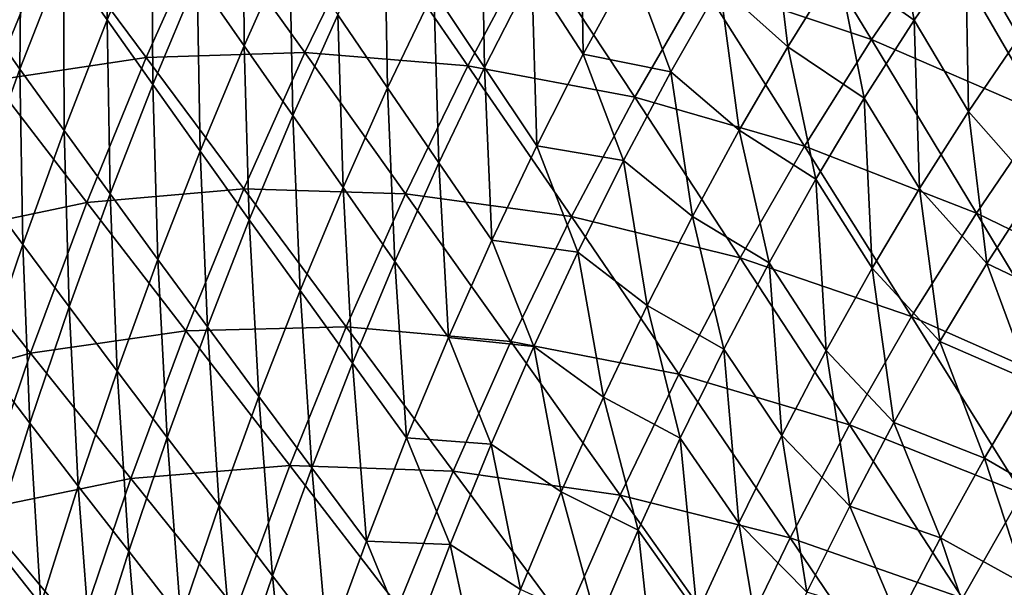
# Model space of a CAD drawing. Header units: millimetres. Extents: x -300 to 300, y -500 to 500.
# Tile 599 of 656: x -223 to -164, y 282 to 317. Entities that reach past the tile are written whole.
import ezdxf

# ---------------------------------------------------------------- set-up
doc = ezdxf.new("R2010")
doc.units = ezdxf.units.MM
doc.header["$LTSCALE"] = 81.481481
doc.layers.add('20', color=7, linetype='CONTINUOUS')
doc.layers.add('22', color=7, linetype='CONTINUOUS')

msp = doc.modelspace()

# ---------------------------------------------------------------- linework, layer by layer
at = {"layer": '20', "color": 7, "linetype": 'CONTINUOUS'}
for points in [[(-181.886, 318.815, 60.365), (-171.636, 315.387, 62.565), (-177.724, 325.403, 60.562), (-181.886, 318.815, 60.365)], [(-171.636, 315.387, 62.565), (-167.433, 321.514, 62.756), (-177.724, 325.403, 60.562), (-171.636, 315.387, 62.565)], [(-215.24, 314.314, 52.458), (-211.493, 322.688, 52.657), (-220.811, 321.819, 49.713), (-215.24, 314.314, 52.458)], [(-215.24, 314.314, 52.458), (-205.708, 314.606, 55.213), (-211.493, 322.688, 52.657), (-215.24, 314.314, 52.458)], [(-205.708, 314.606, 55.213), (-201.866, 322.474, 55.413), (-211.493, 322.688, 52.657), (-205.708, 314.606, 55.213)], [(-205.708, 314.606, 55.213), (-195.902, 313.809, 57.782), (-201.866, 322.474, 55.413), (-205.708, 314.606, 55.213)], [(-195.902, 313.809, 57.782), (-191.98, 321.181, 57.982), (-201.866, 322.474, 55.413), (-195.902, 313.809, 57.782)], [(-224.447, 312.928, 49.517), (-220.811, 321.819, 49.713), (-229.77, 319.864, 46.579), (-224.447, 312.928, 49.517)], [(-224.447, 312.928, 49.517), (-215.24, 314.314, 52.458), (-220.811, 321.819, 49.713), (-224.447, 312.928, 49.517)], [(-171.636, 315.387, 62.565), (-161.279, 310.908, 64.584), (-167.433, 321.514, 62.756), (-171.636, 315.387, 62.565)], [(-161.279, 310.908, 64.584), (-157.053, 316.586, 64.769), (-167.433, 321.514, 62.756), (-161.279, 310.908, 64.584)], [(-195.902, 313.809, 57.782), (-185.871, 311.929, 60.168), (-191.98, 321.181, 57.982), (-195.902, 313.809, 57.782)], [(-185.871, 311.929, 60.168), (-181.886, 318.815, 60.365), (-191.98, 321.181, 57.982), (-185.871, 311.929, 60.168)], [(-185.871, 311.929, 60.168), (-175.666, 308.975, 62.372), (-181.886, 318.815, 60.365), (-185.871, 311.929, 60.168)], [(-175.666, 308.975, 62.372), (-171.636, 315.387, 62.565), (-181.886, 318.815, 60.365), (-175.666, 308.975, 62.372)], [(-175.666, 308.975, 62.372), (-165.338, 304.959, 64.398), (-171.636, 315.387, 62.565), (-175.666, 308.975, 62.372)], [(-165.338, 304.959, 64.398), (-161.279, 310.908, 64.584), (-171.636, 315.387, 62.565), (-165.338, 304.959, 64.398)], [(-218.802, 305.595, 52.261), (-215.24, 314.314, 52.458), (-224.447, 312.928, 49.517), (-218.802, 305.595, 52.261)], [(-218.802, 305.595, 52.261), (-209.369, 306.408, 55.013), (-215.24, 314.314, 52.458), (-218.802, 305.595, 52.261)], [(-209.369, 306.408, 55.013), (-205.708, 314.606, 55.213), (-215.24, 314.314, 52.458), (-209.369, 306.408, 55.013)], [(-209.369, 306.408, 55.013), (-199.645, 306.121, 57.583), (-205.708, 314.606, 55.213), (-209.369, 306.408, 55.013)], [(-199.645, 306.121, 57.583), (-195.902, 313.809, 57.782), (-205.708, 314.606, 55.213), (-199.645, 306.121, 57.583)], [(-199.645, 306.121, 57.583), (-189.681, 304.741, 59.971), (-195.902, 313.809, 57.782), (-199.645, 306.121, 57.583)], [(-189.681, 304.741, 59.971), (-185.871, 311.929, 60.168), (-195.902, 313.809, 57.782), (-189.681, 304.741, 59.971)], [(-227.897, 303.679, 49.324), (-218.802, 305.595, 52.261), (-224.447, 312.928, 49.517), (-227.897, 303.679, 49.324)], [(-189.681, 304.741, 59.971), (-179.526, 302.275, 62.179), (-185.871, 311.929, 60.168), (-189.681, 304.741, 59.971)], [(-179.526, 302.275, 62.179), (-175.666, 308.975, 62.372), (-185.871, 311.929, 60.168), (-179.526, 302.275, 62.179)], [(-165.338, 304.959, 64.398), (-154.936, 299.893, 66.248), (-161.279, 310.908, 64.584), (-165.338, 304.959, 64.398)], [(-179.526, 302.275, 62.179), (-169.23, 298.734, 64.211), (-175.666, 308.975, 62.372), (-179.526, 302.275, 62.179)], [(-169.23, 298.734, 64.211), (-165.338, 304.959, 64.398), (-175.666, 308.975, 62.372), (-169.23, 298.734, 64.211)], [(-212.85, 297.876, 54.816), (-209.369, 306.408, 55.013), (-218.802, 305.595, 52.261), (-212.85, 297.876, 54.816)], [(-212.85, 297.876, 54.816), (-203.212, 298.114, 57.385), (-209.369, 306.408, 55.013), (-212.85, 297.876, 54.816)], [(-203.212, 298.114, 57.385), (-199.645, 306.121, 57.583), (-209.369, 306.408, 55.013), (-203.212, 298.114, 57.385)], [(-203.212, 298.114, 57.385), (-193.318, 297.247, 59.774), (-199.645, 306.121, 57.583), (-203.212, 298.114, 57.385)], [(-193.318, 297.247, 59.774), (-189.681, 304.741, 59.971), (-199.645, 306.121, 57.583), (-193.318, 297.247, 59.774)], [(-222.183, 296.528, 52.066), (-218.802, 305.595, 52.261), (-227.897, 303.679, 49.324), (-222.183, 296.528, 52.066)], [(-222.183, 296.528, 52.066), (-212.85, 297.876, 54.816), (-218.802, 305.595, 52.261), (-222.183, 296.528, 52.066)], [(-169.23, 298.734, 64.211), (-158.844, 294.131, 66.068), (-165.338, 304.959, 64.398), (-169.23, 298.734, 64.211)], [(-158.844, 294.131, 66.068), (-154.936, 299.893, 66.248), (-165.338, 304.959, 64.398), (-158.844, 294.131, 66.068)], [(-193.318, 297.247, 59.774), (-183.217, 295.283, 61.986), (-189.681, 304.741, 59.971), (-193.318, 297.247, 59.774)], [(-183.217, 295.283, 61.986), (-179.526, 302.275, 62.179), (-189.681, 304.741, 59.971), (-183.217, 295.283, 61.986)], [(-231.162, 294.066, 49.134), (-222.183, 296.528, 52.066), (-227.897, 303.679, 49.324), (-231.162, 294.066, 49.134)], [(-183.217, 295.283, 61.986), (-172.959, 292.231, 64.024), (-179.526, 302.275, 62.179), (-183.217, 295.283, 61.986)], [(-172.959, 292.231, 64.024), (-169.23, 298.734, 64.211), (-179.526, 302.275, 62.179), (-172.959, 292.231, 64.024)], [(-172.959, 292.231, 64.024), (-162.592, 288.105, 65.889), (-169.23, 298.734, 64.211), (-172.959, 292.231, 64.024)], [(-162.592, 288.105, 65.889), (-158.844, 294.131, 66.068), (-169.23, 298.734, 64.211), (-162.592, 288.105, 65.889)], [(-216.155, 289.007, 54.62), (-212.85, 297.876, 54.816), (-222.183, 296.528, 52.066), (-216.155, 289.007, 54.62)], [(-216.155, 289.007, 54.62), (-206.606, 289.784, 57.188), (-212.85, 297.876, 54.816), (-216.155, 289.007, 54.62)], [(-206.606, 289.784, 57.188), (-203.212, 298.114, 57.385), (-212.85, 297.876, 54.816), (-206.606, 289.784, 57.188)], [(-206.606, 289.784, 57.188), (-196.785, 289.444, 59.579), (-203.212, 298.114, 57.385), (-206.606, 289.784, 57.188)], [(-196.785, 289.444, 59.579), (-193.318, 297.247, 59.774), (-203.212, 298.114, 57.385), (-196.785, 289.444, 59.579)], [(-196.785, 289.444, 59.579), (-186.742, 287.995, 61.795), (-193.318, 297.247, 59.774), (-196.785, 289.444, 59.579)], [(-186.742, 287.995, 61.795), (-183.217, 295.283, 61.986), (-193.318, 297.247, 59.774), (-186.742, 287.995, 61.795)], [(-225.384, 287.109, 51.874), (-222.183, 296.528, 52.066), (-231.162, 294.066, 49.134), (-225.384, 287.109, 51.874)], [(-225.384, 287.109, 51.874), (-216.155, 289.007, 54.62), (-222.183, 296.528, 52.066), (-225.384, 287.109, 51.874)], [(-186.742, 287.995, 61.795), (-176.525, 285.447, 63.837), (-183.217, 295.283, 61.986), (-186.742, 287.995, 61.795)], [(-176.525, 285.447, 63.837), (-172.959, 292.231, 64.024), (-183.217, 295.283, 61.986), (-176.525, 285.447, 63.837)], [(-176.525, 285.447, 63.837), (-166.183, 281.811, 65.708), (-172.959, 292.231, 64.024), (-176.525, 285.447, 63.837)], [(-166.183, 281.811, 65.708), (-162.592, 288.105, 65.889), (-172.959, 292.231, 64.024), (-166.183, 281.811, 65.708)], [(-209.828, 281.126, 56.995), (-206.606, 289.784, 57.188), (-216.155, 289.007, 54.62), (-209.828, 281.126, 56.995)], [(-209.828, 281.126, 56.995), (-200.085, 281.328, 59.386), (-206.606, 289.784, 57.188), (-209.828, 281.126, 56.995)], [(-200.085, 281.328, 59.386), (-196.785, 289.444, 59.579), (-206.606, 289.784, 57.188), (-200.085, 281.328, 59.386)], [(-200.085, 281.328, 59.386), (-190.103, 280.409, 61.604), (-196.785, 289.444, 59.579), (-200.085, 281.328, 59.386)], [(-190.103, 280.409, 61.604), (-186.742, 287.995, 61.795), (-196.785, 289.444, 59.579), (-190.103, 280.409, 61.604)], [(-219.285, 279.795, 54.428), (-216.155, 289.007, 54.62), (-225.384, 287.109, 51.874), (-219.285, 279.795, 54.428)], [(-219.285, 279.795, 54.428), (-209.828, 281.126, 56.995), (-216.155, 289.007, 54.62), (-219.285, 279.795, 54.428)], [(-190.103, 280.409, 61.604), (-179.931, 278.378, 63.651), (-186.742, 287.995, 61.795), (-190.103, 280.409, 61.604)], [(-179.931, 278.378, 63.651), (-176.525, 285.447, 63.837), (-186.742, 287.995, 61.795), (-179.931, 278.378, 63.651)], [(-166.183, 281.811, 65.708), (-155.764, 277.102, 67.413), (-162.592, 288.105, 65.889), (-166.183, 281.811, 65.708)], [(-228.409, 277.332, 51.685), (-219.285, 279.795, 54.428), (-225.384, 287.109, 51.874), (-228.409, 277.332, 51.685)], [(-179.931, 278.378, 63.651), (-169.618, 275.247, 65.528), (-176.525, 285.447, 63.837), (-179.931, 278.378, 63.651)], [(-169.618, 275.247, 65.528), (-166.183, 281.811, 65.708), (-176.525, 285.447, 63.837), (-169.618, 275.247, 65.528)]]:
    msp.add_3dface(points, dxfattribs=at)
at = {"layer": '22', "color": 7, "linetype": 'CONTINUOUS'}
for points in [[(-220.21, 320.321, 34.033), (-217.498, 326.825, 34.154), (-217.581, 316.571, 35.494), (-220.21, 320.321, 34.033)], [(-217.581, 316.571, 35.494), (-217.498, 326.825, 34.154), (-214.892, 323.018, 35.619), (-217.581, 316.571, 35.494)], [(-162.798, 325.473, 47.904), (-162.764, 315.532, 48.769), (-165.988, 321.093, 47.769), (-162.798, 325.473, 47.904)], [(-212.176, 319.079, 37.039), (-209.41, 325.27, 37.168), (-209.354, 315.009, 38.413), (-212.176, 319.079, 37.039)], [(-209.354, 315.009, 38.413), (-209.41, 325.27, 37.168), (-206.616, 321.139, 38.545), (-209.354, 315.009, 38.413)], [(-192.066, 319.278, 42.671), (-189.13, 324.664, 42.809), (-188.964, 314.497, 43.863), (-192.066, 319.278, 42.671)], [(-188.964, 314.497, 43.863), (-189.13, 324.664, 42.809), (-186.068, 319.817, 44.001), (-188.964, 314.497, 43.863)], [(-170.565, 324.477, 46.66), (-169.081, 316.554, 47.633), (-173.669, 319.794, 46.522), (-170.565, 324.477, 46.66)], [(-165.988, 321.093, 47.769), (-169.081, 316.554, 47.633), (-170.565, 324.477, 46.66), (-165.988, 321.093, 47.769)], [(-225.354, 317.175, 32.414), (-222.725, 323.94, 32.529), (-222.82, 313.612, 33.914), (-225.354, 317.175, 32.414)], [(-222.82, 313.612, 33.914), (-222.725, 323.94, 32.529), (-220.21, 320.321, 34.033), (-222.82, 313.612, 33.914)], [(-197.954, 318.299, 41.296), (-195.08, 323.929, 41.432), (-194.903, 313.714, 42.534), (-197.954, 318.299, 41.296)], [(-194.903, 313.714, 42.534), (-195.08, 323.929, 41.432), (-192.066, 319.278, 42.671), (-194.903, 313.714, 42.534)], [(-180.754, 318.612, 45.247), (-177.712, 323.6, 45.386), (-176.676, 314.948, 46.385), (-180.754, 318.612, 45.247)], [(-177.712, 323.6, 45.386), (-173.669, 319.794, 46.522), (-176.676, 314.948, 46.385), (-177.712, 323.6, 45.386)], [(-217.581, 316.571, 35.494), (-214.892, 323.018, 35.619), (-214.841, 312.692, 36.911), (-217.581, 316.571, 35.494)], [(-214.841, 312.692, 36.911), (-214.892, 323.018, 35.619), (-212.176, 319.079, 37.039), (-214.841, 312.692, 36.911)], [(-203.721, 316.877, 39.876), (-200.913, 322.755, 40.01), (-200.729, 312.487, 41.16), (-203.721, 316.877, 39.876)], [(-200.729, 312.487, 41.16), (-200.913, 322.755, 40.01), (-197.954, 318.299, 41.296), (-200.729, 312.487, 41.16)], [(-209.354, 315.009, 38.413), (-206.616, 321.139, 38.545), (-206.429, 310.812, 39.742), (-209.354, 315.009, 38.413)], [(-206.429, 310.812, 39.742), (-206.616, 321.139, 38.545), (-203.721, 316.877, 39.876), (-206.429, 310.812, 39.742)], [(-165.988, 321.093, 47.769), (-165.804, 311.061, 48.635), (-169.081, 316.554, 47.633), (-165.988, 321.093, 47.769)], [(-162.764, 315.532, 48.769), (-165.804, 311.061, 48.635), (-165.988, 321.093, 47.769), (-162.764, 315.532, 48.769)], [(-222.82, 313.612, 33.914), (-220.21, 320.321, 34.033), (-220.169, 309.922, 35.371), (-222.82, 313.612, 33.914)], [(-220.169, 309.922, 35.371), (-220.21, 320.321, 34.033), (-217.581, 316.571, 35.494), (-220.169, 309.922, 35.371)], [(-188.964, 314.497, 43.863), (-186.068, 319.817, 44.001), (-183.697, 313.452, 45.109), (-188.964, 314.497, 43.863)], [(-183.697, 313.452, 45.109), (-186.068, 319.817, 44.001), (-180.754, 318.612, 45.247), (-183.697, 313.452, 45.109)], [(-173.669, 319.794, 46.522), (-172.079, 311.855, 47.497), (-176.676, 314.948, 46.385), (-173.669, 319.794, 46.522)], [(-169.081, 316.554, 47.633), (-172.079, 311.855, 47.497), (-173.669, 319.794, 46.522), (-169.081, 316.554, 47.633)], [(-214.841, 312.692, 36.911), (-212.176, 319.079, 37.039), (-211.992, 308.687, 38.283), (-214.841, 312.692, 36.911)], [(-211.992, 308.687, 38.283), (-212.176, 319.079, 37.039), (-209.354, 315.009, 38.413), (-211.992, 308.687, 38.283)], [(-194.903, 313.714, 42.534), (-192.066, 319.278, 42.671), (-191.762, 309.001, 43.726), (-194.903, 313.714, 42.534)], [(-191.762, 309.001, 43.726), (-192.066, 319.278, 42.671), (-188.964, 314.497, 43.863), (-191.762, 309.001, 43.726)], [(-183.697, 313.452, 45.109), (-180.754, 318.612, 45.247), (-179.587, 309.936, 46.248), (-183.697, 313.452, 45.109)], [(-180.754, 318.612, 45.247), (-176.676, 314.948, 46.385), (-179.587, 309.936, 46.248), (-180.754, 318.612, 45.247)], [(-200.729, 312.487, 41.16), (-197.954, 318.299, 41.296), (-197.642, 307.97, 42.398), (-200.729, 312.487, 41.16)], [(-197.642, 307.97, 42.398), (-197.954, 318.299, 41.296), (-194.903, 313.714, 42.534), (-197.642, 307.97, 42.398)], [(-225.327, 306.697, 33.796), (-225.354, 317.175, 32.414), (-222.82, 313.612, 33.914), (-225.327, 306.697, 33.796)], [(-206.429, 310.812, 39.742), (-203.721, 316.877, 39.876), (-203.405, 306.49, 41.025), (-206.429, 310.812, 39.742)], [(-203.405, 306.49, 41.025), (-203.721, 316.877, 39.876), (-200.729, 312.487, 41.16), (-203.405, 306.49, 41.025)], [(-220.169, 309.922, 35.371), (-217.581, 316.571, 35.494), (-217.405, 306.107, 36.785), (-220.169, 309.922, 35.371)], [(-217.405, 306.107, 36.785), (-217.581, 316.571, 35.494), (-214.841, 312.692, 36.911), (-217.405, 306.107, 36.785)], [(-169.081, 316.554, 47.633), (-168.751, 306.432, 48.5), (-172.079, 311.855, 47.497), (-169.081, 316.554, 47.633)], [(-165.804, 311.061, 48.635), (-168.751, 306.432, 48.5), (-169.081, 316.554, 47.633), (-165.804, 311.061, 48.635)], [(-162.764, 315.532, 48.769), (-161.77, 306.482, 49.622), (-165.804, 311.061, 48.635), (-162.764, 315.532, 48.769)], [(-211.992, 308.687, 38.283), (-209.354, 315.009, 38.413), (-209.039, 304.558, 39.61), (-211.992, 308.687, 38.283)], [(-209.039, 304.558, 39.61), (-209.354, 315.009, 38.413), (-206.429, 310.812, 39.742), (-209.039, 304.558, 39.61)], [(-176.676, 314.948, 46.385), (-174.982, 306.995, 47.36), (-179.587, 309.936, 46.248), (-176.676, 314.948, 46.385)], [(-172.079, 311.855, 47.497), (-174.982, 306.995, 47.36), (-176.676, 314.948, 46.385), (-172.079, 311.855, 47.497)], [(-191.762, 309.001, 43.726), (-188.964, 314.497, 43.863), (-186.542, 308.119, 44.97), (-191.762, 309.001, 43.726)], [(-186.542, 308.119, 44.97), (-188.964, 314.497, 43.863), (-183.697, 313.452, 45.109), (-186.542, 308.119, 44.97)], [(-197.642, 307.97, 42.398), (-194.903, 313.714, 42.534), (-194.464, 303.329, 43.589), (-197.642, 307.97, 42.398)], [(-194.464, 303.329, 43.589), (-194.903, 313.714, 42.534), (-191.762, 309.001, 43.726), (-194.464, 303.329, 43.589)], [(-225.327, 306.697, 33.796), (-222.82, 313.612, 33.914), (-222.656, 303.07, 35.249), (-225.327, 306.697, 33.796)], [(-222.656, 303.07, 35.249), (-222.82, 313.612, 33.914), (-220.169, 309.922, 35.371), (-222.656, 303.07, 35.249)], [(-186.542, 308.119, 44.97), (-183.697, 313.452, 45.109), (-182.402, 304.757, 46.11), (-186.542, 308.119, 44.97)], [(-183.697, 313.452, 45.109), (-179.587, 309.936, 46.248), (-182.402, 304.757, 46.11), (-183.697, 313.452, 45.109)], [(-217.405, 306.107, 36.785), (-214.841, 312.692, 36.911), (-214.531, 302.169, 38.154), (-217.405, 306.107, 36.785)], [(-214.531, 302.169, 38.154), (-214.841, 312.692, 36.911), (-211.992, 308.687, 38.283), (-214.531, 302.169, 38.154)], [(-203.405, 306.49, 41.025), (-200.729, 312.487, 41.16), (-200.284, 302.045, 42.262), (-203.405, 306.49, 41.025)], [(-200.284, 302.045, 42.262), (-200.729, 312.487, 41.16), (-197.642, 307.97, 42.398), (-200.284, 302.045, 42.262)], [(-172.079, 311.855, 47.497), (-171.605, 301.645, 48.365), (-174.982, 306.995, 47.36), (-172.079, 311.855, 47.497)], [(-168.751, 306.432, 48.5), (-171.605, 301.645, 48.365), (-172.079, 311.855, 47.497), (-168.751, 306.432, 48.5)], [(-209.039, 304.558, 39.61), (-206.429, 310.812, 39.742), (-205.984, 300.307, 40.891), (-209.039, 304.558, 39.61)], [(-205.984, 300.307, 40.891), (-206.429, 310.812, 39.742), (-203.405, 306.49, 41.025), (-205.984, 300.307, 40.891)], [(-165.804, 311.061, 48.635), (-164.703, 301.935, 49.488), (-168.751, 306.432, 48.5), (-165.804, 311.061, 48.635)], [(-161.77, 306.482, 49.622), (-164.703, 301.935, 49.488), (-165.804, 311.061, 48.635), (-161.77, 306.482, 49.622)], [(-222.656, 303.07, 35.249), (-220.169, 309.922, 35.371), (-219.87, 299.322, 36.659), (-222.656, 303.07, 35.249)], [(-219.87, 299.322, 36.659), (-220.169, 309.922, 35.371), (-217.405, 306.107, 36.785), (-219.87, 299.322, 36.659)], [(-179.587, 309.936, 46.248), (-177.791, 301.972, 47.224), (-182.402, 304.757, 46.11), (-179.587, 309.936, 46.248)], [(-174.982, 306.995, 47.36), (-177.791, 301.972, 47.224), (-179.587, 309.936, 46.248), (-174.982, 306.995, 47.36)], [(-194.464, 303.329, 43.589), (-191.762, 309.001, 43.726), (-189.291, 302.612, 44.832), (-194.464, 303.329, 43.589)], [(-189.291, 302.612, 44.832), (-191.762, 309.001, 43.726), (-186.542, 308.119, 44.97), (-189.291, 302.612, 44.832)], [(-214.531, 302.169, 38.154), (-211.992, 308.687, 38.283), (-211.55, 298.111, 39.479), (-214.531, 302.169, 38.154)], [(-211.55, 298.111, 39.479), (-211.992, 308.687, 38.283), (-209.039, 304.558, 39.61), (-211.55, 298.111, 39.479)], [(-200.284, 302.045, 42.262), (-197.642, 307.97, 42.398), (-197.07, 297.479, 43.453), (-200.284, 302.045, 42.262)], [(-197.07, 297.479, 43.453), (-197.642, 307.97, 42.398), (-194.464, 303.329, 43.589), (-197.07, 297.479, 43.453)], [(-189.291, 302.612, 44.832), (-186.542, 308.119, 44.97), (-185.124, 299.409, 45.974), (-189.291, 302.612, 44.832)], [(-186.542, 308.119, 44.97), (-182.402, 304.757, 46.11), (-185.124, 299.409, 45.974), (-186.542, 308.119, 44.97)], [(-225.044, 296.013, 35.129), (-225.327, 306.697, 33.796), (-222.656, 303.07, 35.249), (-225.044, 296.013, 35.129)], [(-174.982, 306.995, 47.36), (-174.368, 296.698, 48.23), (-177.791, 301.972, 47.224), (-174.982, 306.995, 47.36)], [(-171.605, 301.645, 48.365), (-174.368, 296.698, 48.23), (-174.982, 306.995, 47.36), (-171.605, 301.645, 48.365)], [(-219.87, 299.322, 36.659), (-217.405, 306.107, 36.785), (-216.972, 295.455, 38.026), (-219.87, 299.322, 36.659)], [(-216.972, 295.455, 38.026), (-217.405, 306.107, 36.785), (-214.531, 302.169, 38.154), (-216.972, 295.455, 38.026)], [(-205.984, 300.307, 40.891), (-203.405, 306.49, 41.025), (-202.831, 295.936, 42.128), (-205.984, 300.307, 40.891)], [(-202.831, 295.936, 42.128), (-203.405, 306.49, 41.025), (-200.284, 302.045, 42.262), (-202.831, 295.936, 42.128)], [(-168.751, 306.432, 48.5), (-167.544, 297.231, 49.354), (-171.605, 301.645, 48.365), (-168.751, 306.432, 48.5)], [(-164.703, 301.935, 49.488), (-167.544, 297.231, 49.354), (-168.751, 306.432, 48.5), (-164.703, 301.935, 49.488)], [(-161.77, 306.482, 49.622), (-159.274, 299.351, 50.491), (-164.703, 301.935, 49.488), (-161.77, 306.482, 49.622)], [(-211.55, 298.111, 39.479), (-209.039, 304.558, 39.61), (-208.466, 293.935, 40.759), (-211.55, 298.111, 39.479)], [(-208.466, 293.935, 40.759), (-209.039, 304.558, 39.61), (-205.984, 300.307, 40.891), (-208.466, 293.935, 40.759)], [(-182.402, 304.757, 46.11), (-180.508, 296.784, 47.088), (-185.124, 299.409, 45.974), (-182.402, 304.757, 46.11)], [(-177.791, 301.972, 47.224), (-180.508, 296.784, 47.088), (-182.402, 304.757, 46.11), (-177.791, 301.972, 47.224)], [(-225.044, 296.013, 35.129), (-222.656, 303.07, 35.249), (-222.237, 292.335, 36.536), (-225.044, 296.013, 35.129)], [(-222.237, 292.335, 36.536), (-222.656, 303.07, 35.249), (-219.87, 299.322, 36.659), (-222.237, 292.335, 36.536)], [(-197.07, 297.479, 43.453), (-194.464, 303.329, 43.589), (-191.944, 296.93, 44.695), (-197.07, 297.479, 43.453)], [(-191.944, 296.93, 44.695), (-194.464, 303.329, 43.589), (-189.291, 302.612, 44.832), (-191.944, 296.93, 44.695)], [(-191.944, 296.93, 44.695), (-189.291, 302.612, 44.832), (-187.752, 293.89, 45.837), (-191.944, 296.93, 44.695)], [(-189.291, 302.612, 44.832), (-185.124, 299.409, 45.974), (-187.752, 293.89, 45.837), (-189.291, 302.612, 44.832)], [(-216.972, 295.455, 38.026), (-214.531, 302.169, 38.154), (-213.965, 291.472, 39.349), (-216.972, 295.455, 38.026)], [(-213.965, 291.472, 39.349), (-214.531, 302.169, 38.154), (-211.55, 298.111, 39.479), (-213.965, 291.472, 39.349)], [(-202.831, 295.936, 42.128), (-200.284, 302.045, 42.262), (-199.583, 291.449, 43.318), (-202.831, 295.936, 42.128)], [(-199.583, 291.449, 43.318), (-200.284, 302.045, 42.262), (-197.07, 297.479, 43.453), (-199.583, 291.449, 43.318)], [(-177.791, 301.972, 47.224), (-177.039, 291.59, 48.096), (-180.508, 296.784, 47.088), (-177.791, 301.972, 47.224)], [(-174.368, 296.698, 48.23), (-177.039, 291.59, 48.096), (-177.791, 301.972, 47.224), (-174.368, 296.698, 48.23)], [(-164.703, 301.935, 49.488), (-162.103, 294.868, 50.361), (-167.544, 297.231, 49.354), (-164.703, 301.935, 49.488)], [(-159.274, 299.351, 50.491), (-162.103, 294.868, 50.361), (-164.703, 301.935, 49.488), (-159.274, 299.351, 50.491)], [(-171.605, 301.645, 48.365), (-170.294, 292.369, 49.22), (-174.368, 296.698, 48.23), (-171.605, 301.645, 48.365)], [(-167.544, 297.231, 49.354), (-170.294, 292.369, 49.22), (-171.605, 301.645, 48.365), (-167.544, 297.231, 49.354)], [(-208.466, 293.935, 40.759), (-205.984, 300.307, 40.891), (-205.282, 289.643, 41.994), (-208.466, 293.935, 40.759)], [(-205.282, 289.643, 41.994), (-205.984, 300.307, 40.891), (-202.831, 295.936, 42.128), (-205.282, 289.643, 41.994)], [(-222.237, 292.335, 36.536), (-219.87, 299.322, 36.659), (-219.316, 288.542, 37.9), (-222.237, 292.335, 36.536)], [(-219.316, 288.542, 37.9), (-219.87, 299.322, 36.659), (-216.972, 295.455, 38.026), (-219.316, 288.542, 37.9)], [(-185.124, 299.409, 45.974), (-183.133, 291.43, 46.953), (-187.752, 293.89, 45.837), (-185.124, 299.409, 45.974)], [(-180.508, 296.784, 47.088), (-183.133, 291.43, 46.953), (-185.124, 299.409, 45.974), (-180.508, 296.784, 47.088)], [(-213.965, 291.472, 39.349), (-211.55, 298.111, 39.479), (-210.854, 287.374, 40.627), (-213.965, 291.472, 39.349)], [(-210.854, 287.374, 40.627), (-211.55, 298.111, 39.479), (-208.466, 293.935, 40.759), (-210.854, 287.374, 40.627)], [(-199.583, 291.449, 43.318), (-197.07, 297.479, 43.453), (-194.503, 291.069, 44.558), (-199.583, 291.449, 43.318)], [(-194.503, 291.069, 44.558), (-197.07, 297.479, 43.453), (-191.944, 296.93, 44.695), (-194.503, 291.069, 44.558)], [(-167.544, 297.231, 49.354), (-164.842, 290.234, 50.23), (-170.294, 292.369, 49.22), (-167.544, 297.231, 49.354)], [(-162.103, 294.868, 50.361), (-164.842, 290.234, 50.23), (-167.544, 297.231, 49.354), (-162.103, 294.868, 50.361)], [(-194.503, 291.069, 44.558), (-191.944, 296.93, 44.695), (-190.288, 288.2, 45.702), (-194.503, 291.069, 44.558)], [(-191.944, 296.93, 44.695), (-187.752, 293.89, 45.837), (-190.288, 288.2, 45.702), (-191.944, 296.93, 44.695)], [(-180.508, 296.784, 47.088), (-179.621, 286.319, 47.961), (-183.133, 291.43, 46.953), (-180.508, 296.784, 47.088)], [(-177.039, 291.59, 48.096), (-179.621, 286.319, 47.961), (-180.508, 296.784, 47.088), (-177.039, 291.59, 48.096)], [(-174.368, 296.698, 48.23), (-172.954, 287.347, 49.086), (-177.039, 291.59, 48.096), (-174.368, 296.698, 48.23)], [(-170.294, 292.369, 49.22), (-172.954, 287.347, 49.086), (-174.368, 296.698, 48.23), (-170.294, 292.369, 49.22)], [(-224.508, 285.144, 36.414), (-225.044, 296.013, 35.129), (-222.237, 292.335, 36.536), (-224.508, 285.144, 36.414)], [(-205.282, 289.643, 41.994), (-202.831, 295.936, 42.128), (-202.002, 285.237, 43.184), (-205.282, 289.643, 41.994)], [(-202.002, 285.237, 43.184), (-202.831, 295.936, 42.128), (-199.583, 291.449, 43.318), (-202.002, 285.237, 43.184)], [(-219.316, 288.542, 37.9), (-216.972, 295.455, 38.026), (-216.285, 284.637, 39.22), (-219.316, 288.542, 37.9)], [(-216.285, 284.637, 39.22), (-216.972, 295.455, 38.026), (-213.965, 291.472, 39.349), (-216.285, 284.637, 39.22)], [(-162.103, 294.868, 50.361), (-159.691, 287.221, 51.177), (-164.842, 290.234, 50.23), (-162.103, 294.868, 50.361)], [(-210.854, 287.374, 40.627), (-208.466, 293.935, 40.759), (-207.641, 283.163, 41.862), (-210.854, 287.374, 40.627)], [(-207.641, 283.163, 41.862), (-208.466, 293.935, 40.759), (-205.282, 289.643, 41.994), (-207.641, 283.163, 41.862)], [(-187.752, 293.89, 45.837), (-185.668, 285.908, 46.818), (-190.288, 288.2, 45.702), (-187.752, 293.89, 45.837)], [(-183.133, 291.43, 46.953), (-185.668, 285.908, 46.818), (-187.752, 293.89, 45.837), (-183.133, 291.43, 46.953)], [(-224.508, 285.144, 36.414), (-222.237, 292.335, 36.536), (-221.565, 281.429, 37.775), (-224.508, 285.144, 36.414)], [(-221.565, 281.429, 37.775), (-222.237, 292.335, 36.536), (-219.316, 288.542, 37.9), (-221.565, 281.429, 37.775)], [(-170.294, 292.369, 49.22), (-167.494, 285.446, 50.099), (-172.954, 287.347, 49.086), (-170.294, 292.369, 49.22)], [(-164.842, 290.234, 50.23), (-167.494, 285.446, 50.099), (-170.294, 292.369, 49.22), (-164.842, 290.234, 50.23)], [(-216.285, 284.637, 39.22), (-213.965, 291.472, 39.349), (-213.147, 280.62, 40.497), (-216.285, 284.637, 39.22)], [(-213.147, 280.62, 40.497), (-213.965, 291.472, 39.349), (-210.854, 287.374, 40.627), (-213.147, 280.62, 40.497)], [(-202.002, 285.237, 43.184), (-199.583, 291.449, 43.318), (-196.968, 285.029, 44.423), (-202.002, 285.237, 43.184)], [(-196.968, 285.029, 44.423), (-199.583, 291.449, 43.318), (-194.503, 291.069, 44.558), (-196.968, 285.029, 44.423)], [(-183.133, 291.43, 46.953), (-182.114, 280.883, 47.828), (-185.668, 285.908, 46.818), (-183.133, 291.43, 46.953)], [(-179.621, 286.319, 47.961), (-182.114, 280.883, 47.828), (-183.133, 291.43, 46.953), (-179.621, 286.319, 47.961)], [(-177.039, 291.59, 48.096), (-175.524, 282.164, 48.953), (-179.621, 286.319, 47.961), (-177.039, 291.59, 48.096)], [(-172.954, 287.347, 49.086), (-175.524, 282.164, 48.953), (-177.039, 291.59, 48.096), (-172.954, 287.347, 49.086)], [(-196.968, 285.029, 44.423), (-194.503, 291.069, 44.558), (-192.734, 282.336, 45.567), (-196.968, 285.029, 44.423)], [(-194.503, 291.069, 44.558), (-190.288, 288.2, 45.702), (-192.734, 282.336, 45.567), (-194.503, 291.069, 44.558)], [(-164.842, 290.234, 50.23), (-162.348, 282.596, 51.048), (-167.494, 285.446, 50.099), (-164.842, 290.234, 50.23)], [(-159.691, 287.221, 51.177), (-162.348, 282.596, 51.048), (-164.842, 290.234, 50.23), (-159.691, 287.221, 51.177)], [(-207.641, 283.163, 41.862), (-205.282, 289.643, 41.994), (-204.329, 278.842, 43.051), (-207.641, 283.163, 41.862)], [(-204.329, 278.842, 43.051), (-205.282, 289.643, 41.994), (-202.002, 285.237, 43.184), (-204.329, 278.842, 43.051)], [(-221.565, 281.429, 37.775), (-219.316, 288.542, 37.9), (-218.511, 277.605, 39.093), (-221.565, 281.429, 37.775)], [(-218.511, 277.605, 39.093), (-219.316, 288.542, 37.9), (-216.285, 284.637, 39.22), (-218.511, 277.605, 39.093)], [(-190.288, 288.2, 45.702), (-188.113, 280.218, 46.684), (-192.734, 282.336, 45.567), (-190.288, 288.2, 45.702)], [(-185.668, 285.908, 46.818), (-188.113, 280.218, 46.684), (-190.288, 288.2, 45.702), (-185.668, 285.908, 46.818)], [(-213.147, 280.62, 40.497), (-210.854, 287.374, 40.627), (-209.906, 276.495, 41.731), (-213.147, 280.62, 40.497)], [(-209.906, 276.495, 41.731), (-210.854, 287.374, 40.627), (-207.641, 283.163, 41.862), (-209.906, 276.495, 41.731)], [(-172.954, 287.347, 49.086), (-170.059, 280.505, 49.968), (-175.524, 282.164, 48.953), (-172.954, 287.347, 49.086)], [(-167.494, 285.446, 50.099), (-170.059, 280.505, 49.968), (-172.954, 287.347, 49.086), (-167.494, 285.446, 50.099)], [(-185.668, 285.908, 46.818), (-184.519, 275.282, 47.695), (-188.113, 280.218, 46.684), (-185.668, 285.908, 46.818)], [(-182.114, 280.883, 47.828), (-184.519, 275.282, 47.695), (-185.668, 285.908, 46.818), (-182.114, 280.883, 47.828)], [(-179.621, 286.319, 47.961), (-178.006, 276.818, 48.82), (-182.114, 280.883, 47.828), (-179.621, 286.319, 47.961)], [(-175.524, 282.164, 48.953), (-178.006, 276.818, 48.82), (-179.621, 286.319, 47.961), (-175.524, 282.164, 48.953)], [(-204.329, 278.842, 43.051), (-202.002, 285.237, 43.184), (-199.341, 278.808, 44.288), (-204.329, 278.842, 43.051)], [(-199.341, 278.808, 44.288), (-202.002, 285.237, 43.184), (-196.968, 285.029, 44.423), (-199.341, 278.808, 44.288)], [(-167.494, 285.446, 50.099), (-164.919, 277.819, 50.919), (-170.059, 280.505, 49.968), (-167.494, 285.446, 50.099)], [(-162.348, 282.596, 51.048), (-164.919, 277.819, 50.919), (-167.494, 285.446, 50.099), (-162.348, 282.596, 51.048)], [(-223.72, 274.113, 37.652), (-224.508, 285.144, 36.414), (-221.565, 281.429, 37.775), (-223.72, 274.113, 37.652)], [(-199.341, 278.808, 44.288), (-196.968, 285.029, 44.423), (-195.089, 276.297, 45.433), (-199.341, 278.808, 44.288)], [(-196.968, 285.029, 44.423), (-192.734, 282.336, 45.567), (-195.089, 276.297, 45.433), (-196.968, 285.029, 44.423)], [(-218.511, 277.605, 39.093), (-216.285, 284.637, 39.22), (-215.348, 273.673, 40.369), (-218.511, 277.605, 39.093)], [(-215.348, 273.673, 40.369), (-216.285, 284.637, 39.22), (-213.147, 280.62, 40.497), (-215.348, 273.673, 40.369)], [(-209.906, 276.495, 41.731), (-207.641, 283.163, 41.862), (-206.565, 272.262, 42.92), (-209.906, 276.495, 41.731)], [(-206.565, 272.262, 42.92), (-207.641, 283.163, 41.862), (-204.329, 278.842, 43.051), (-206.565, 272.262, 42.92)], [(-162.348, 282.596, 51.048), (-159.672, 274.998, 51.828), (-164.919, 277.819, 50.919), (-162.348, 282.596, 51.048)]]:
    msp.add_3dface(points, dxfattribs=at)

doc.saveas('drawing.dxf')
